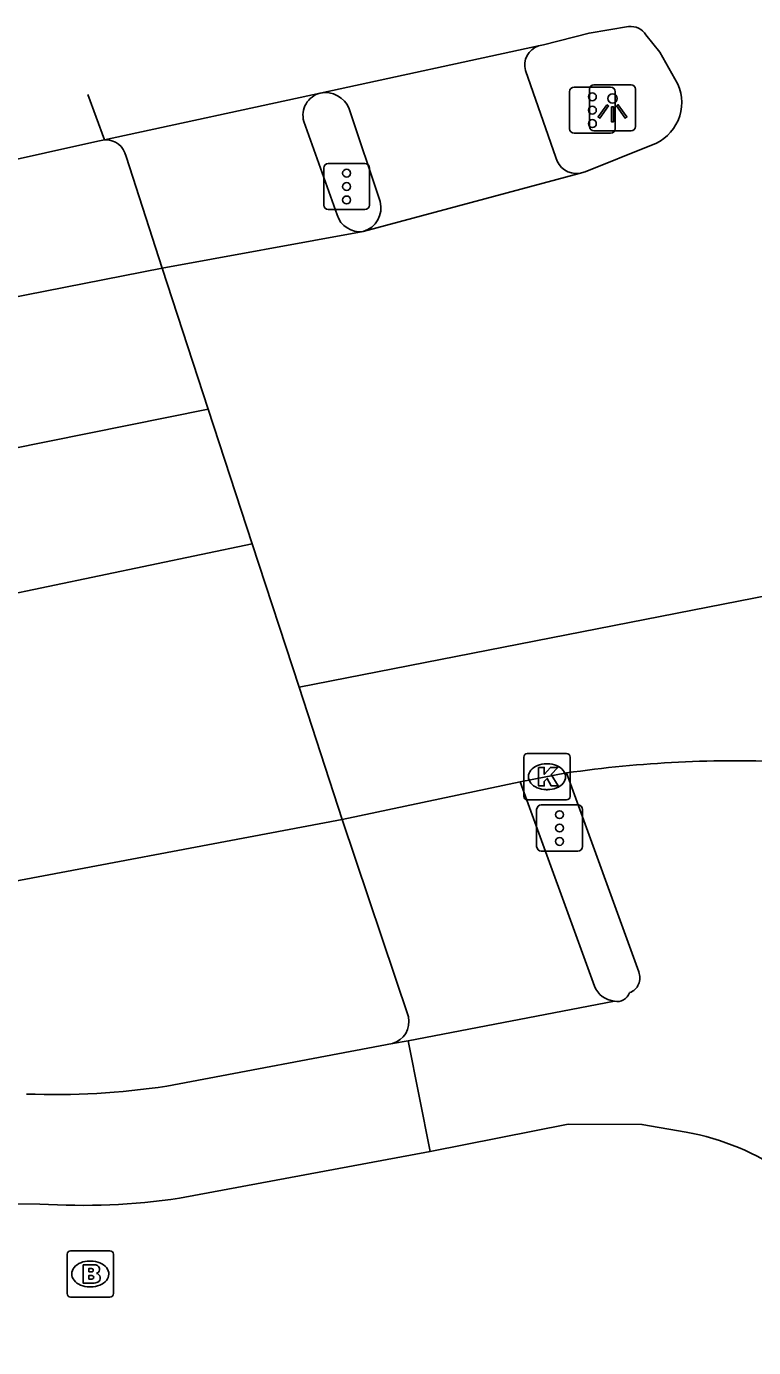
# Model space of a CAD drawing. Extents: x 160379 to 161131, y 383940 to 384849.
# Drawn here: x 160827.93 to 160843.66, y 384819.79 to 384848.38 of the extents above; entities that cross this region are included whole.
import ezdxf

# ---------------------------------------------------------------- set-up
doc = ezdxf.new("R2010")
doc.units = 0
for name, color, linetype in [('IMGEO_Brandkraan', 7, 'Continuous'), ('IMGEO_Fietspad_gesloten', 7, 'Continuous'), ('IMGEO_Fietspad_open', 7, 'Continuous'), ('IMGEO_Kolk', 7, 'Continuous'), ('IMGEO_Lichtpunt', 7, 'Continuous'), ('IMGEO_Rijbaan_regionaal_gesloten', 7, 'Continuous'), ('IMGEO_Verkeersregelinstallatiepaal', 7, 'Continuous'), ('IMGEO_Voetpad_open', 7, 'Continuous')]:
    doc.layers.add(name, color=color, linetype=linetype)

msp = doc.modelspace()

# ---------------------------------------------------------------- linework, layer by layer
at = {"layer": 'IMGEO_Brandkraan'}
for p, q in [((160828.882, 384821.888), (160829.734, 384821.888)), ((160828.807, 384820.962), (160828.807, 384821.814)), ((160829.295, 384821.668), (160829.32, 384821.668)), ((160829.808, 384821.814), (160829.808, 384820.962)), ((160829.318, 384821.108), (160829.293, 384821.108)), ((160829.734, 384820.888), (160828.882, 384820.888))]:
    msp.add_line(p, q, dxfattribs=at)
for points in [[(160828.882, 384821.888), (160829.734, 384821.888)], [(160828.807, 384820.962), (160828.807, 384821.814)], [(160829.808, 384821.814), (160829.808, 384820.962)], [(160829.155, 384821.588), (160829.155, 384821.188), (160829.368, 384821.188)], [(160829.386, 384821.588), (160829.155, 384821.588)], [(160829.334, 384821.507), (160829.28, 384821.507), (160829.28, 384821.431)], [(160829.28, 384821.431), (160829.333, 384821.431)], [(160829.342, 384821.355), (160829.28, 384821.355), (160829.28, 384821.274)], [(160829.28, 384821.274), (160829.342, 384821.274)], [(160829.734, 384820.888), (160828.882, 384820.888)]]:
    msp.add_lwpolyline(points, dxfattribs=at)
for centre, radius, start, end in [((160828.884, 384821.812), 0.0765, 91.552, 178.448), ((160828.884, 384821.812), 0.0765, 91.552, 178.448), ((160829.732, 384821.812), 0.0765, 1.552, 88.448), ((160829.732, 384821.812), 0.0765, 1.552, 88.448), ((160829.39, 384821.443), 0.145, 59.4692, 91.5367), ((160829.335, 384821.469), 0.0379, 267.8285, 90.9355), ((160829.343, 384821.314), 0.0404, 269.8759, 90.5077), ((160829.415, 384821.49), 0.0922, 285.5137, 58.1501), ((160829.42, 384821.298), 0.105, 301.3115, 78.989), ((160829.374, 384821.439), 0.251, 268.6676, 293.5347), ((160828.884, 384820.964), 0.0765, 181.552, 268.448), ((160828.884, 384820.964), 0.0765, 181.552, 268.448), ((160829.732, 384820.964), 0.0765, 271.552, 358.448), ((160829.732, 384820.964), 0.0765, 271.552, 358.448)]:
    msp.add_arc(centre, radius, start, end, dxfattribs=at)
for centre, major_axis, ratio, start_param, end_param in [((160829.294, 384821.388), (-0.387, 0.002), 0.722429, 4.712389, 7.853982), ((160829.319, 384821.388), (-0.39, 0.002), 0.717154, 1.570796, 4.712389)]:
    msp.add_ellipse(centre, major_axis=major_axis, ratio=ratio, start_param=start_param, end_param=end_param, dxfattribs=at)
at = {"layer": 'IMGEO_Fietspad_gesloten'}
for points in [[(160841.176, 384827.925), (160839.613, 384832.228)], [(160836.19, 384826.43), (160840.651, 384827.293)], [(160836.66, 384824.038), (160836.19, 384826.43)], [(160842.205, 384824.457), (160841.246, 384824.622), (160839.651, 384824.631), (160836.66, 384824.038)]]:
    msp.add_lwpolyline(points, dxfattribs=at)
for centre, radius, start, end in [((160840.866, 384827.792), 0.337, 289.4012, 23.1935), ((160840.72, 384827.554), 0.27, 255.2394, 342.6911), ((160841.227, 384819.056), 5.488, 55.0493, 79.7336)]:
    msp.add_arc(centre, radius, start, end, dxfattribs=at)
at = {"layer": 'IMGEO_Fietspad_open'}
for points in [[(160838.723, 384847.426), (160839.381, 384845.545)], [(160835.58, 384844.592), (160834.914, 384846.599)], [(160830.962, 384825.454), (160835.85, 384826.373)], [(160835.85, 384826.373), (160836.19, 384826.43)], [(160836.66, 384824.038), (160831.239, 384823.024)], [(160828.218, 384822.899), (160820.181, 384822.92)]]:
    msp.add_lwpolyline(points, dxfattribs=at)
for centre, radius, start, end in [((160839.152, 384847.542), 0.444, 109.3202, 195.0921), ((160834.394, 384846.388), 0.561, 22.1112, 101.3956), ((160839.833, 384845.663), 0.468, 194.6626, 276.7146), ((160835.063, 384844.457), 0.535, 286.2198, 14.6715), ((160828.552, 384841.116), 15.847, 267.7367, 278.7484), ((160829.121, 384837.641), 14.769, 266.4942, 278.2446)]:
    msp.add_arc(centre, radius, start, end, dxfattribs=at)
at = {"layer": 'IMGEO_Kolk'}
for p, q in [((160838.69, 384831.72), (160838.69, 384832.572)), ((160838.765, 384832.646), (160839.617, 384832.646)), ((160839.691, 384832.572), (160839.691, 384831.72)), ((160839.178, 384832.426), (160839.203, 384832.426)), ((160839.617, 384831.646), (160838.765, 384831.646)), ((160839.201, 384831.866), (160839.176, 384831.866))]:
    msp.add_line(p, q, dxfattribs=at)
for points in [[(160838.69, 384831.72), (160838.69, 384832.572)], [(160838.765, 384832.646), (160839.617, 384832.646)], [(160839.691, 384832.572), (160839.691, 384831.72)], [(160839.011, 384832.346), (160839.134, 384832.346), (160839.134, 384832.195), (160839.264, 384832.346), (160839.428, 384832.346), (160839.282, 384832.195), (160839.435, 384831.946), (160839.283, 384831.946), (160839.198, 384832.11), (160839.134, 384832.043), (160839.134, 384831.946), (160839.011, 384831.946), (160839.011, 384832.346)], [(160839.617, 384831.646), (160838.765, 384831.646)]]:
    msp.add_lwpolyline(points, dxfattribs=at)
for centre, start, end in [((160838.767, 384832.57), 91.552, 178.448), ((160838.767, 384832.57), 91.552, 178.448), ((160839.615, 384832.57), 1.552, 88.448), ((160839.615, 384832.57), 1.552, 88.448), ((160838.767, 384831.722), 181.552, 268.448), ((160838.767, 384831.722), 181.552, 268.448), ((160839.615, 384831.722), 271.552, 358.448), ((160839.615, 384831.722), 271.552, 358.448)]:
    msp.add_arc(centre, 0.0765, start, end, dxfattribs=at)
for centre, major_axis, ratio, start_param, end_param in [((160839.177, 384832.146), (-0.387, 0.002), 0.722429, 4.712389, 7.853982), ((160839.202, 384832.146), (-0.39, 0.002), 0.717154, 1.570796, 4.712389)]:
    msp.add_ellipse(centre, major_axis=major_axis, ratio=ratio, start_param=start_param, end_param=end_param, dxfattribs=at)
at = {"layer": 'IMGEO_Lichtpunt'}
for p, q in [((160841.013, 384847.118), (160840.205, 384847.118)), ((160841.013, 384847.118), (160840.205, 384847.118)), ((160840.111, 384847.023), (160840.111, 384846.216)), ((160840.111, 384847.023), (160840.111, 384846.216)), ((160841.107, 384846.216), (160841.107, 384847.023)), ((160841.107, 384846.216), (160841.107, 384847.023)), ((160840.205, 384846.122), (160841.013, 384846.122)), ((160840.205, 384846.122), (160841.013, 384846.122))]:
    msp.add_line(p, q, dxfattribs=at)
for points in [[(160840.485, 384846.687), (160840.524, 384846.659), (160840.336, 384846.397), (160840.298, 384846.424), (160840.485, 384846.687)], [(160840.587, 384846.639), (160840.634, 384846.639), (160840.634, 384846.317), (160840.587, 384846.317), (160840.587, 384846.639)], [(160840.697, 384846.659), (160840.735, 384846.686), (160840.922, 384846.424), (160840.883, 384846.396), (160840.697, 384846.659)]]:
    msp.add_lwpolyline(points, dxfattribs=at)
msp.add_circle((160840.61, 384846.821), 0.0994, dxfattribs=at)
for centre, start, end in [((160840.205, 384847.023), 90, 180), ((160840.205, 384847.023), 90, 180), ((160841.013, 384847.023), 0, 90), ((160841.013, 384847.023), 0, 90), ((160840.205, 384846.216), 180, 270), ((160840.205, 384846.216), 180, 270), ((160841.013, 384846.216), 270, 0), ((160841.013, 384846.216), 270, 360)]:
    msp.add_arc(centre, 0.0946, start, end, dxfattribs=at)
at = {"layer": 'IMGEO_Rijbaan_regionaal_gesloten'}
for points in [[(160839.005, 384847.961), (160839.113, 384847.984), (160840.101, 384848.235), (160840.959, 384848.377)], [(160841.33, 384848.196), (160841.636, 384847.82), (160842.022, 384847.133)], [(160834.283, 384846.938), (160839.005, 384847.961)], [(160829.254, 384846.905), (160829.618, 384845.927)], [(160829.618, 384845.927), (160834.283, 384846.938)], [(160821.599, 384844.146), (160829.468, 384845.895), (160829.618, 384845.927)], [(160841.454, 384845.809), (160840.019, 384845.234), (160839.888, 384845.199)], [(160839.888, 384845.199), (160835.212, 384843.943)], [(160835.212, 384843.943), (160830.865, 384843.152)], [(160830.865, 384843.152), (160791.519, 384835.419)], [(160830.865, 384843.152), (160831.861, 384840.102)], [(160831.861, 384840.102), (160818.009, 384837.306), (160805.372, 384835.31), (160791.27, 384833.313), (160761.012, 384829.451)], [(160831.861, 384840.102), (160832.812, 384837.187)], [(160833.826, 384834.082), (160860.695, 384839.343)], [(160407.774, 384758.961), (160496.29, 384789.397), (160509.787, 384793.209), (160516.634, 384794.476), (160522.145, 384795.098), (160533.464, 384796.44), (160578.535, 384797.637), (160591.993, 384798.377), (160620.019, 384800.647), (160623.941, 384800.965), (160636.271, 384802.448), (160652.633, 384805.11), (160663.941, 384807.107), (160687.886, 384811.633), (160723.538, 384818.688), (160757.394, 384825.337), (160773.567, 384827.732), (160796.581, 384831.06), (160808.154, 384832.524), (160820.659, 384834.653), (160832.812, 384837.187)], [(160832.812, 384837.187), (160833.826, 384834.082)], [(160833.826, 384834.082), (160834.76, 384831.221)], [(160838.614, 384832.034), (160839.613, 384832.228)], [(160834.76, 384831.221), (160838.614, 384832.034)], [(160810.363, 384826.78), (160826.262, 384829.619), (160834.76, 384831.221)]]:
    msp.add_lwpolyline(points, dxfattribs=at)
for centre, radius, start, end in [((160841.01, 384848.01), 0.37, 30.1284, 97.8588), ((160841.127, 384846.733), 0.98, 289.4889, 24.0721), ((160843.289, 384806.809), 25.683, 87.3512, 98.229)]:
    msp.add_arc(centre, radius, start, end, dxfattribs=at)
at = {"layer": 'IMGEO_Verkeersregelinstallatiepaal'}
for p, q in [((160839.779, 384847.068), (160840.569, 384847.068)), ((160840.569, 384847.068), (160839.779, 384847.068)), ((160839.679, 384846.168), (160839.679, 384846.968)), ((160839.679, 384846.968), (160839.679, 384846.168)), ((160840.669, 384846.968), (160840.669, 384846.168)), ((160840.669, 384846.168), (160840.669, 384846.968)), ((160840.569, 384846.068), (160839.779, 384846.068)), ((160839.779, 384846.068), (160840.569, 384846.068)), ((160834.359, 384844.516), (160834.359, 384845.316)), ((160834.359, 384845.316), (160834.359, 384844.516)), ((160834.459, 384845.416), (160835.249, 384845.416)), ((160835.249, 384845.416), (160834.459, 384845.416)), ((160835.349, 384845.316), (160835.349, 384844.516)), ((160835.349, 384844.516), (160835.349, 384845.316)), ((160835.249, 384844.416), (160834.459, 384844.416)), ((160834.459, 384844.416), (160835.249, 384844.416)), ((160838.968, 384830.636), (160838.968, 384831.436)), ((160838.968, 384831.436), (160838.968, 384830.636)), ((160839.068, 384831.536), (160839.858, 384831.536)), ((160839.858, 384831.536), (160839.068, 384831.536)), ((160839.958, 384831.436), (160839.958, 384830.636)), ((160839.958, 384830.636), (160839.958, 384831.436)), ((160839.858, 384830.536), (160839.068, 384830.536)), ((160839.068, 384830.536), (160839.858, 384830.536))]:
    msp.add_line(p, q, dxfattribs=at)
for centre in [(160840.174, 384846.858), (160840.174, 384846.568), (160840.174, 384846.278), (160834.854, 384845.206), (160834.854, 384844.916), (160834.854, 384844.626), (160839.463, 384831.326), (160839.463, 384831.036), (160839.463, 384830.746)]:
    msp.add_circle(centre, 0.085, dxfattribs=at)
for centre, start, end in [((160839.779, 384846.968), 90, 180), ((160839.779, 384846.968), 90, 180), ((160840.569, 384846.968), 0, 90), ((160840.569, 384846.968), 360, 90), ((160839.779, 384846.168), 180, 270), ((160839.779, 384846.168), 180, 270), ((160840.569, 384846.168), 270, 0), ((160840.569, 384846.168), 270, 0), ((160834.459, 384845.316), 90, 180), ((160834.459, 384845.316), 90, 180), ((160835.249, 384845.316), 0, 90), ((160835.249, 384845.316), 360, 90), ((160834.459, 384844.516), 180, 270), ((160834.459, 384844.516), 180, 270), ((160835.249, 384844.516), 270, 0), ((160835.249, 384844.516), 270, 0), ((160839.068, 384831.436), 90, 180), ((160839.068, 384831.436), 90, 180), ((160839.858, 384831.436), 0, 90), ((160839.858, 384831.436), 360, 90), ((160839.068, 384830.636), 180, 270), ((160839.068, 384830.636), 180, 270), ((160839.858, 384830.636), 270, 0), ((160839.858, 384830.636), 270, 0)]:
    msp.add_arc(centre, 0.1, start, end, dxfattribs=at)
at = {"layer": 'IMGEO_Voetpad_open'}
for points in [[(160833.929, 384846.326), (160834.649, 384844.302)], [(160830.865, 384843.152), (160830.082, 384845.569)], [(160838.614, 384832.034), (160840.221, 384827.614)], [(160836.194, 384826.949), (160834.76, 384831.221)]]:
    msp.add_lwpolyline(points, dxfattribs=at)
for centre, radius, start, end in [((160834.404, 384846.46), 0.493, 104.1833, 195.7238), ((160829.638, 384845.473), 0.455, 12.2269, 92.469), ((160835.144, 384844.458), 0.519, 197.4381, 277.5143), ((160840.69, 384827.794), 0.503, 200.9949, 265.5216), ((160835.711, 384826.847), 0.494, 286.3809, 11.9259)]:
    msp.add_arc(centre, radius, start, end, dxfattribs=at)

doc.saveas('drawing.dxf')
